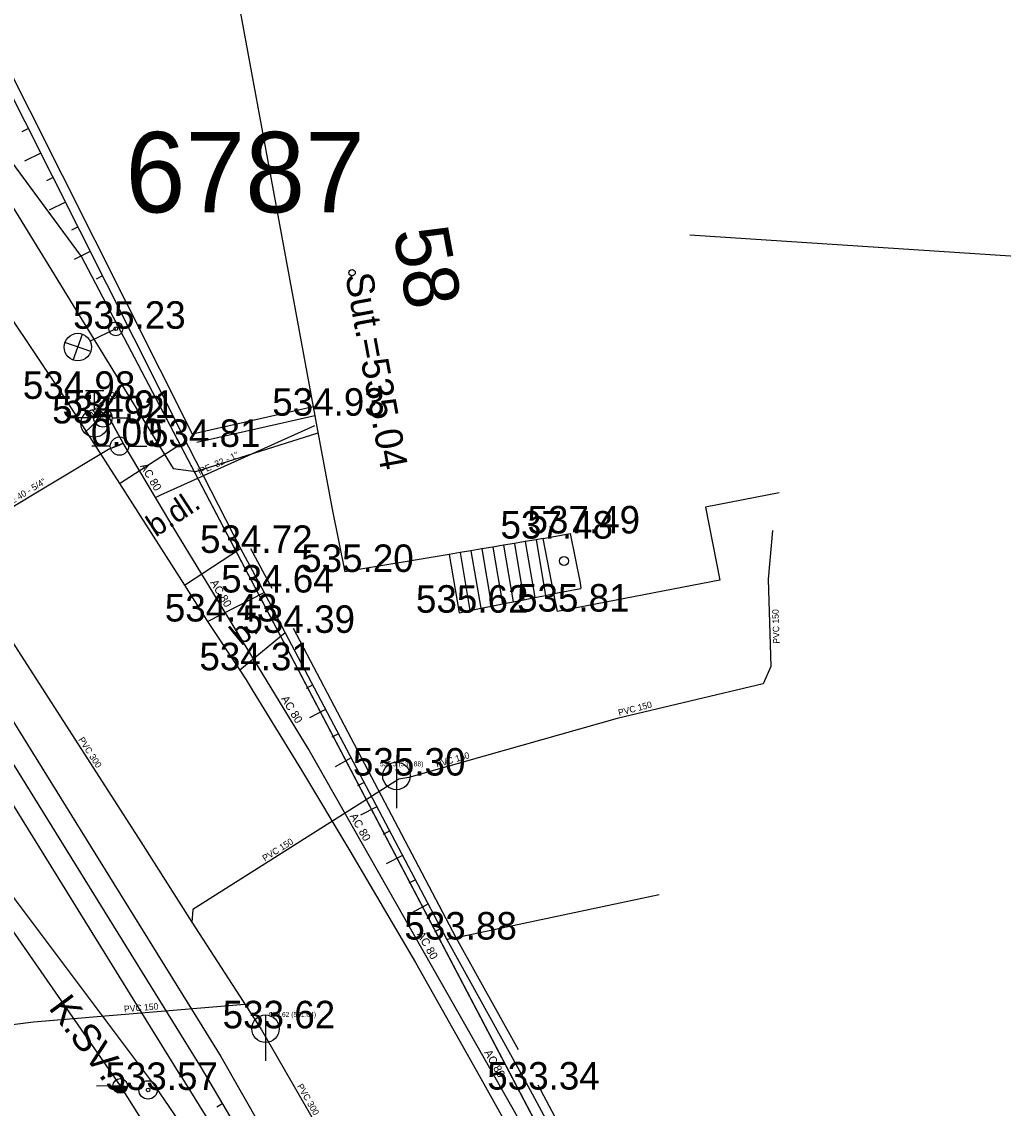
# Model space of a CAD drawing. Extents: x -669393 to -668650, y -1126925 to -1126294.
# Drawn here: x -669040.96 to -669014.21, y -1126736.88 to -1126707.26 of the extents above; entities that cross this region are included whole.
import ezdxf

# ---------------------------------------------------------------- set-up
doc = ezdxf.new("R2010")
doc.units = 0
for name, color, linetype in [('G_Bod_tecka', 7, 'Continuous'), ('G_Bod_vyska', 7, 'Continuous'), ('G_Breh_Teren', 7, 'Continuous'), ('G_Budovy-znacky', 7, 'Continuous'), ('G_Budovy_Objekty', 7, 'Continuous'), ('G_Budovy_vstupy', 7, 'Continuous'), ('G_Cesty_Schody', 7, 'Continuous'), ('G_Cisla_orientacni', 7, 'Continuous'), ('G_Objekty_technicke', 7, 'Continuous'), ('G_Plochy_zpevnene', 7, 'Continuous'), ('G_Ploty', 7, 'Continuous'), ('G_Ploty_vstupy', 7, 'Continuous'), ('G_Popisy_objektu', 7, 'Continuous'), ('G_Popisy_povrchu', 7, 'Continuous'), ('G_Poznamky_odkaz', 7, 'Continuous'), ('G_Site-kanalizace', 7, 'Continuous'), ('G_Site-Sloupy', 7, 'Continuous'), ('G_Site-vodovod', 7, 'Continuous'), ('G_Vyskove_srafy', 7, 'Continuous'), ('G_Z_ELsilove_nadz_kotovane', 7, 'Continuous'), ('G_Z_ELsilove_podz_kotovane', 7, 'Continuous'), ('G_Z_KANAL_podz_kotovane', 7, 'Continuous'), ('G_Z_SPOJE_podz_geodeticky', 7, 'Continuous'), ('G_Z_SPOJE_podz_kotovane', 7, 'Continuous'), ('G_Z_SPOJE_podz_priblizne', 7, 'Continuous'), ('G_Z_VODA_podz_kotovane', 7, 'Continuous'), ('Vrstva 1', 7, 'Continuous'), ('Vrstva 12', 7, 'Continuous'), ('Vrstva 13', 7, 'Continuous'), ('Vrstva 2', 7, 'Continuous'), ('Vrstva 25', 7, 'Continuous'), ('Vrstva 26', 7, 'Continuous'), ('Vrstva 27', 7, 'Continuous'), ('Vrstva 3', 7, 'Continuous'), ('Vrstva 4', 7, 'Continuous'), ('Vrstva 6', 7, 'Continuous'), ('Vrstva 62', 7, 'Continuous'), ('Vrstva 7', 7, 'Continuous'), ('Vrstva 8', 7, 'Continuous')]:
    doc.layers.add(name, color=color, linetype=linetype)

msp = doc.modelspace()

# ---------------------------------------------------------------- linework, layer by layer
at = {"layer": 'G_Bod_tecka'}
for p, q in [((-669038.4, -1126715.63), (-669038.4, -1126715.63)), ((-669039.78, -1126717.54), (-669039.78, -1126717.54)), ((-669038.98, -1126718.21), (-669038.98, -1126718.21)), ((-669038.75, -1126718.06), (-669038.75, -1126718.06)), ((-669032.97, -1126718), (-669032.97, -1126718)), ((-669038.3, -1126718.83), (-669038.3, -1126718.83)), ((-669036.42, -1126718.85), (-669036.42, -1126718.85)), ((-669026.75, -1126721.35), (-669026.75, -1126721.35)), ((-669026.01, -1126721.21), (-669026.01, -1126721.21)), ((-669034.94, -1126721.74), (-669034.94, -1126721.74)), ((-669032.16, -1126722.26), (-669032.16, -1126722.26)), ((-669034.36, -1126722.82), (-669034.36, -1126722.82)), ((-669029.04, -1126723.37), (-669029.04, -1126723.37)), ((-669026.36, -1126723.34), (-669026.36, -1126723.34)), ((-669035.9, -1126723.61), (-669035.9, -1126723.61)), ((-669033.78, -1126723.92), (-669033.78, -1126723.92)), ((-669035.02, -1126724.94), (-669035.02, -1126724.94)), ((-669030.75, -1126727.81), (-669030.75, -1126727.81)), ((-669029.38, -1126732.28), (-669029.38, -1126732.28)), ((-669034.31, -1126734.7), (-669034.31, -1126734.7)), ((-669037.52, -1126736.38), (-669037.52, -1126736.38)), ((-669027.11, -1126736.37), (-669027.11, -1126736.37))]:
    msp.add_line(p, q, dxfattribs=at)
at = {"layer": 'G_Breh_Teren'}
for points in [[(-669036.06, -1126735.78), (-669045.16, -1126721.09)], [(-669036.65, -1126735.97), (-669045.54, -1126721.59)], [(-669041.55, -1126730.65), (-669037.33, -1126736.29)], [(-669036.65, -1126735.97), (-669031.12, -1126744.88)], [(-669030.85, -1126744.61), (-669036.06, -1126735.78)], [(-669037.33, -1126736.29), (-669031.32, -1126745.08)]]:
    msp.add_lwpolyline(points, dxfattribs=at)
at = {"layer": 'G_Budovy-znacky'}
for centre, radius in [((-669031.96, -1126714.1), 0.0875), ((-669026.18, -1126721.96), 0.125)]:
    msp.add_circle(centre, radius, dxfattribs=at)
at = {"layer": 'G_Budovy_Objekty'}
for p, q in [((-669035.07, -1126706.63), (-669033.02, -1126717.76)), ((-669033.02, -1126717.76), (-669032.97, -1126718)), ((-669032.97, -1126718), (-669032.92, -1126718.3)), ((-669020.32, -1126720.1), (-669022.32, -1126720.49)), ((-669032.5, -1126720.55), (-669032.16, -1126722.26)), ((-669022.32, -1126720.49), (-669021.93, -1126722.48)), ((-669027.53, -1126721.48), (-669027.83, -1126721.53)), ((-669027.24, -1126721.43), (-669027.53, -1126721.48)), ((-669026.94, -1126721.38), (-669027.24, -1126721.43)), ((-669026.75, -1126721.35), (-669026.94, -1126721.38)), ((-669026.75, -1126721.35), (-669026.01, -1126721.21)), ((-669026.46, -1126722.85), (-669026.75, -1126721.35)), ((-669029.31, -1126721.78), (-669032.16, -1126722.26)), ((-669029.01, -1126721.73), (-669029.31, -1126721.78)), ((-669028.72, -1126721.68), (-669029.01, -1126721.73)), ((-669028.42, -1126721.63), (-669028.72, -1126721.68)), ((-669028.12, -1126721.58), (-669028.42, -1126721.63)), ((-669027.83, -1126721.53), (-669028.12, -1126721.58)), ((-669021.93, -1126722.48), (-669026.36, -1126723.34)), ((-669025.74, -1126722.56), (-669025.72, -1126722.71)), ((-669026.46, -1126722.85), (-669025.72, -1126722.71)), ((-669026.36, -1126723.34), (-669026.46, -1126722.85))]:
    msp.add_line(p, q, dxfattribs=at)
at = {"layer": 'G_Budovy_vstupy'}
msp.add_line((-669032.92, -1126718.3), (-669032.5, -1126720.55), dxfattribs=at)
at = {"layer": 'G_Cesty_Schody'}
for points in [[(-669027.53, -1126721.48), (-669027.28, -1126723.02)], [(-669027.24, -1126721.43), (-669026.98, -1126722.96)], [(-669026.94, -1126721.38), (-669026.69, -1126722.9)], [(-669029.31, -1126721.78), (-669029.04, -1126723.37)], [(-669029.01, -1126721.73), (-669028.75, -1126723.31)], [(-669028.72, -1126721.68), (-669028.45, -1126723.25)], [(-669028.42, -1126721.63), (-669028.16, -1126723.19)], [(-669028.12, -1126721.58), (-669027.86, -1126723.13)], [(-669027.83, -1126721.53), (-669027.57, -1126723.07)], [(-669027.28, -1126723.02), (-669026.98, -1126722.96)], [(-669026.98, -1126722.96), (-669026.69, -1126722.9)], [(-669026.69, -1126722.9), (-669026.46, -1126722.85)], [(-669028.75, -1126723.31), (-669028.45, -1126723.25)], [(-669028.45, -1126723.25), (-669028.16, -1126723.19)], [(-669028.16, -1126723.19), (-669027.86, -1126723.13)], [(-669027.86, -1126723.13), (-669027.57, -1126723.07)], [(-669027.57, -1126723.07), (-669027.28, -1126723.02)], [(-669029.04, -1126723.37), (-669028.75, -1126723.31)]]:
    msp.add_lwpolyline(points, dxfattribs=at)
at = {"layer": 'G_Objekty_technicke'}
for points in [[(-669039.56, -1126716.483), (-669039.312, -1126715.775)], [(-669038.4, -1126715.63), (-669039.098, -1126715.966)], [(-669039.082, -1126716.253), (-669039.79, -1126716.005)]]:
    msp.add_lwpolyline(points, dxfattribs=at)
for centre, radius in [((-669038.4, -1126715.63), 0.19), ((-669039.436, -1126716.129), 0.375), ((-669038.4, -1126715.63), 0.05)]:
    msp.add_circle(centre, radius, dxfattribs=at)
at = {"layer": 'G_Plochy_zpevnene'}
for p, q in [((-669033.02, -1126717.76), (-669036.31, -1126718.5)), ((-669032.97, -1126718), (-669036.19, -1126718.73)), ((-669038.3, -1126719.85), (-669036.53, -1126722.62)), ((-669035.9, -1126723.61), (-669035.02, -1126724.94))]:
    msp.add_line(p, q, dxfattribs=at)
for points in [[(-669053.23, -1126697.45), (-669039.78, -1126717.54)], [(-669039.78, -1126717.54), (-669038.3, -1126719.85)], [(-669038.3, -1126719.85), (-669036.74, -1126718.84)], [(-669044.77, -1126720.58), (-669035.54, -1126735.47)], [(-669036.53, -1126722.62), (-669035, -1126721.62)], [(-669036.53, -1126722.62), (-669035.9, -1126723.61)], [(-669035.9, -1126723.61), (-669034.36, -1126722.82)], [(-669033.78, -1126723.92), (-669035.02, -1126724.94)], [(-669035.02, -1126724.94), (-669034.85, -1126725.2), (-669034.68, -1126725.47), (-669033.34, -1126727.66), (-669032.02, -1126729.86), (-669030.23, -1126732.91), (-669028.49, -1126735.99), (-669026.76, -1126739.09), (-669025.07, -1126742.21), (-669024.63, -1126743.04), (-669024.18, -1126743.87)], [(-669035.54, -1126735.47), (-669030.51, -1126744.28)]]:
    msp.add_lwpolyline(points, dxfattribs=at)
at = {"layer": 'G_Ploty'}
for p, q in [((-669036.31, -1126718.5), (-669043.98, -1126703.26)), ((-669041.94, -1126707.88), (-669036.42, -1126718.85)), ((-669034.94, -1126721.74), (-669034.36, -1126722.82)), ((-669034.14, -1126722.71), (-669034.72, -1126721.63)), ((-669029.12, -1126732.23), (-669033.56, -1126723.8)), ((-669033.78, -1126723.92), (-669029.38, -1126732.28)), ((-669023.59, -1126731.06), (-669029.12, -1126732.23)), ((-669029.12, -1126732.23), (-669029.38, -1126732.28)), ((-669029.38, -1126732.28), (-669027.64, -1126735.41)), ((-669027.42, -1126735.29), (-669029.12, -1126732.23)), ((-669024.5, -1126740.68), (-669026.89, -1126736.25)), ((-669027.11, -1126736.37), (-669024.73, -1126740.8))]:
    msp.add_line(p, q, dxfattribs=at)
at = {"layer": 'G_Ploty_vstupy'}
for p, q in [((-669036.42, -1126718.85), (-669035, -1126721.62)), ((-669026.01, -1126721.21), (-669025.74, -1126722.56)), ((-669035, -1126721.62), (-669034.94, -1126721.74)), ((-669034.36, -1126722.82), (-669033.78, -1126723.92)), ((-669027.64, -1126735.41), (-669027.11, -1126736.37))]:
    msp.add_line(p, q, dxfattribs=at)
at = {"layer": 'G_Site-kanalizace'}
for points in [[(-669030.75, -1126727.445), (-669030.75, -1126728.695)], [(-669034.32, -1126734.335), (-669034.32, -1126735.585)]]:
    msp.add_lwpolyline(points, dxfattribs=at)
for centre in [(-669030.75, -1126727.82), (-669034.32, -1126734.71)]:
    msp.add_circle(centre, 0.375, dxfattribs=at)
at = {"layer": 'G_Site-Sloupy'}
for centre, radius in [((-669038.28, -1126736.27), 0.2), ((-669037.52, -1126736.38), 0.25), ((-669037.52, -1126736.38), 0.05)]:
    msp.add_circle(centre, radius, dxfattribs=at)
for radius in [0.18, 0.16, 0.14, 0.12, 0.1, 0.08, 0.06, 0.04, 0.02]:
    msp.add_arc((-669038.28, -1126736.27), radius, 180, 0, dxfattribs=at)
at = {"layer": 'G_Site-vodovod'}
for points in [[(-669039.23, -1126717.31), (-669038.73, -1126717.31)], [(-669038.98, -1126717.83), (-669038.98, -1126717.31)], [(-669039, -1126718.06), (-669039.5, -1126718.06)], [(-669039.25, -1126718.47), (-669038.71, -1126717.95)], [(-669038.5, -1126718.06), (-669038, -1126718.06)], [(-669038.55, -1126718.83), (-669039.05, -1126718.83)], [(-669038.05, -1126718.83), (-669037.55, -1126718.83)]]:
    msp.add_lwpolyline(points, dxfattribs=at)
for centre, radius in [((-669038.98, -1126718.21), 0.375), ((-669038.75, -1126718.06), 0.25), ((-669038.3, -1126718.83), 0.25)]:
    msp.add_circle(centre, radius, dxfattribs=at)
at = {"layer": 'G_Vyskove_srafy'}
for points in [[(-669040.78, -1126710.17), (-669040.96, -1126710.26)], [(-669040.44, -1126710.84), (-669040.89, -1126711.06)], [(-669040.11, -1126711.51), (-669040.29, -1126711.6)], [(-669039.77, -1126712.18), (-669040.22, -1126712.4)], [(-669039.43, -1126712.85), (-669039.61, -1126712.94)], [(-669039.1, -1126713.52), (-669039.54, -1126713.74)], [(-669038.76, -1126714.19), (-669038.94, -1126714.28)], [(-669033.03, -1126725.34), (-669033.21, -1126725.44)], [(-669032.68, -1126726.01), (-669033.12, -1126726.24)], [(-669032.33, -1126726.67), (-669032.51, -1126726.76)], [(-669031.98, -1126727.33), (-669032.42, -1126727.57)], [(-669031.63, -1126728), (-669031.81, -1126728.09)], [(-669031.28, -1126728.66), (-669031.73, -1126728.89)], [(-669030.93, -1126729.32), (-669031.11, -1126729.42)], [(-669030.58, -1126729.99), (-669031.03, -1126730.22)], [(-669030.23, -1126730.65), (-669030.41, -1126730.74)], [(-669029.88, -1126731.31), (-669030.33, -1126731.55)], [(-669029.53, -1126731.98), (-669029.71, -1126732.07)], [(-669035.48, -1126736.75), (-669035.65, -1126736.85)]]:
    msp.add_lwpolyline(points, dxfattribs=at)
at = {"layer": 'G_Z_ELsilove_nadz_kotovane'}
for points in [[(-669067.24, -1126693.43), (-669054.01, -1126713.61), (-669038.28, -1126736.27), (-669025.74, -1126756.2), (-669008.71, -1126788.48), (-668986.7, -1126790.76)], [(-668982.499, -1126714.781), (-669002.08, -1126714.43), (-669022.75, -1126713.08)], [(-669038.28, -1126736.27), (-669038.929, -1126736.275)]]:
    msp.add_lwpolyline(points, dxfattribs=at)
at = {"layer": 'G_Z_ELsilove_podz_kotovane'}
msp.add_lwpolyline([(-668991.15, -1126787.71), (-668992.47, -1126784.68), (-668992.94, -1126784.14), (-668993.85, -1126784), (-668994.99, -1126783.88), (-668997.24, -1126783.28), (-668999.66, -1126783.12), (-669000.56, -1126782.76), (-669001.95, -1126780.63), (-669003.7, -1126777.68), (-669006.31, -1126773.26), (-669007.38, -1126772.1), (-669009.06, -1126769.68), (-669009.55, -1126768.64), (-669025.04, -1126740.9), (-669039.34, -1126713.66), (-669057.59, -1126688.86), (-669057.53, -1126686.66), (-669073.8, -1126662.04), (-669088.6, -1126634.97), (-669111.98, -1126614.96), (-669163.86, -1126582.84), (-669189.05, -1126566.12), (-669226.41, -1126541.64)], dxfattribs=at)
at = {"layer": 'G_Z_KANAL_podz_kotovane'}
msp.add_line((-669040.64, -1126734.52), (-669034.88, -1126734.04), dxfattribs=at)
for points in [[(-669053.07, -1126705.74), (-669052, -1126707.41), (-669037.72, -1126729.62), (-669036.33, -1126731.81), (-669034.43, -1126734.74)], [(-669020.5, -1126721.13), (-669020.62, -1126722.46), (-669020.54, -1126724.84), (-669020.75, -1126725.31), (-669024.73, -1126726.25), (-669030.41, -1126727.86), (-669030.68, -1126727.91), (-669036.3, -1126731.46), (-669036.33, -1126731.81)], [(-669052.63, -1126735.5), (-669052.29, -1126735.48), (-669041.7, -1126734.65), (-669041.14, -1126734.59), (-669040.64, -1126734.52)], [(-669034.43, -1126734.74), (-669032.07, -1126738.84), (-669028.72, -1126744.4)]]:
    msp.add_lwpolyline(points, dxfattribs=at)
at = {"layer": 'G_Z_SPOJE_podz_geodeticky'}
msp.add_lwpolyline([(-669042.14, -1126711.66), (-669041.31, -1126712.15), (-669036.84, -1126719.44), (-669036.22, -1126719.52), (-669032.88, -1126718.47)], dxfattribs=at)
at = {"layer": 'G_Z_SPOJE_podz_kotovane'}
msp.add_lwpolyline([(-669042.14, -1126711.66), (-669041.31, -1126712.15), (-669036.84, -1126719.44), (-669036.22, -1126719.52), (-669032.88, -1126718.47)], dxfattribs=at)
at = {"layer": 'G_Z_SPOJE_podz_priblizne'}
msp.add_lwpolyline([(-669042.14, -1126711.66), (-669041.31, -1126712.15), (-669036.84, -1126719.44), (-669036.22, -1126719.52), (-669032.88, -1126718.47)], dxfattribs=at)
at = {"layer": 'G_Z_VODA_podz_kotovane'}
for points in [[(-669038.67, -1126717.89), (-669038.87, -1126718.03), (-669038.98, -1126718.21)], [(-668985.62, -1126791.74), (-668992.01, -1126788.5), (-668997.53, -1126784.21), (-669003.22, -1126778.68), (-669006.93, -1126775.07), (-669009.78, -1126769.85), (-669016.27, -1126757.96), (-669026.17, -1126739.37), (-669033.16, -1126727.07), (-669036.74, -1126721.2), (-669037.32, -1126720.23), (-669038.2, -1126718.75), (-669038.67, -1126717.89)], [(-669037.32, -1126720.23), (-669037.17, -1126720.16), (-669032.97, -1126718.27)], [(-669046.79, -1126724.62), (-669046.41, -1126724.28), (-669046.32, -1126724.19), (-669044.58, -1126722.5), (-669038.6, -1126718.91), (-669038.31, -1126718.8), (-669038.2, -1126718.75)]]:
    msp.add_lwpolyline(points, dxfattribs=at)
at = {"layer": 'Vrstva 1'}
msp.add_line((-669039.34, -1126713.66), (-669039.34, -1126713.66), dxfattribs=at)
at = {"layer": 'Vrstva 12'}
for points in [[(-669053.07, -1126705.74), (-669051.999, -1126707.405), (-669037.72, -1126729.62), (-669036.33, -1126731.81), (-669034.43, -1126734.74)], [(-669020.497, -1126721.128), (-669020.62, -1126722.46), (-669020.54, -1126724.84), (-669020.75, -1126725.31), (-669024.73, -1126726.25), (-669030.41, -1126727.86), (-669030.68, -1126727.91), (-669036.3, -1126731.46), (-669036.33, -1126731.81)], [(-669034.43, -1126734.74), (-669032.07, -1126738.84), (-669028.72, -1126744.4)]]:
    msp.add_lwpolyline(points, dxfattribs=at)
at = {"layer": 'Vrstva 13'}
msp.add_line((-669040.64, -1126734.52), (-669034.884, -1126734.04), dxfattribs=at)
msp.add_lwpolyline([(-669052.63, -1126735.5), (-669052.29, -1126735.48), (-669041.7, -1126734.65), (-669041.141, -1126734.59), (-669040.64, -1126734.52)], dxfattribs=at)
at = {"layer": 'Vrstva 25'}
msp.add_lwpolyline([(-669037.32, -1126720.228), (-669037.171, -1126720.161), (-669032.973, -1126718.267)], dxfattribs=at)
at = {"layer": 'Vrstva 26'}
for points in [[(-669038.665, -1126717.892), (-669038.871, -1126718.025), (-669038.98, -1126718.21)], [(-669046.793, -1126724.623), (-669046.408, -1126724.275), (-669046.32, -1126724.19), (-669044.58, -1126722.5), (-669038.6, -1126718.91), (-669038.314, -1126718.796), (-669038.2, -1126718.75)]]:
    msp.add_lwpolyline(points, dxfattribs=at)
at = {"layer": 'Vrstva 27'}
msp.add_lwpolyline([(-668985.623, -1126791.742), (-668992.014, -1126788.499), (-668997.526, -1126784.214), (-669003.219, -1126778.678), (-669006.931, -1126775.068), (-669009.778, -1126769.852), (-669016.269, -1126757.96), (-669026.168, -1126739.368), (-669033.16, -1126727.07), (-669036.741, -1126721.201), (-669037.32, -1126720.228), (-669038.2, -1126718.75), (-669038.665, -1126717.892)], dxfattribs=at)
at = {"layer": 'Vrstva 6'}
for p, q in [((-669038.87, -1126718.025), (-669038.87, -1126718.025)), ((-669038.314, -1126718.796), (-669038.314, -1126718.796)), ((-669037.171, -1126720.161), (-669037.171, -1126720.161))]:
    msp.add_line(p, q, dxfattribs=at)
at = {"layer": 'Vrstva 62'}
for p, q in [((-669039.34, -1126713.66), (-669057.59, -1126688.86)), ((-669025.04, -1126740.9), (-669039.34, -1126713.66))]:
    msp.add_line(p, q, dxfattribs=at)
at = {"layer": 'Vrstva 7'}
msp.add_line((-669038.981, -1126718.21), (-669038.981, -1126718.21), dxfattribs=at)
at = {"layer": 'Vrstva 8'}
for p, q in [((-669030.68, -1126727.91), (-669030.68, -1126727.91)), ((-669034.43, -1126734.74), (-669034.43, -1126734.74))]:
    msp.add_line(p, q, dxfattribs=at)

# ---------------------------------------------------------------- texts
at = {"layer": 'G_Bod_vyska'}
for s, p in [('535.23', (-669039.564, -1126715.63)), ('534.98', (-669040.936, -1126717.54)), ('534.91', (-669039.854, -1126718.06)), ('534.93', (-669034.136, -1126718)), ('534.92', (-669040.136, -1126718.21)), ('0.00', (-669039.08, -1126718.83)), ('534.81', (-669037.522, -1126718.85)), ('537.48', (-669027.914, -1126721.35)), ('537.49', (-669027.176, -1126721.21)), ('534.72', (-669036.104, -1126721.74)), ('535.20', (-669033.346, -1126722.26)), ('534.64', (-669035.528, -1126722.82)), ('535.62', (-669030.218, -1126723.37)), ('535.81', (-669027.462, -1126723.34)), ('534.43', (-669037.064, -1126723.61)), ('534.39', (-669034.946, -1126723.92)), ('534.31', (-669036.122, -1126724.94)), ('535.30', (-669031.936, -1126727.81)), ('533.88', (-669030.534, -1126732.28)), ('533.62', (-669035.488, -1126734.7)), ('533.57', (-669038.684, -1126736.38)), ('533.34', (-669028.274, -1126736.37))]:
    msp.add_text(s, height=0.75, dxfattribs=at).set_placement(p)
at = {"layer": 'G_Cisla_orientacni'}
msp.add_text('58', height=1.5, rotation=280.4763, dxfattribs=at).set_placement((-669030.845, -1126712.976))
at = {"layer": 'G_Popisy_objektu'}
msp.add_text('K.SV.', height=0.75, rotation=306.8048, dxfattribs=at).set_placement((-669040.254, -1126734.148))
at = {"layer": 'G_Popisy_povrchu'}
for s, rotation, p in [('b.dl.', 33.1113, (-669037.316, -1126721.322)), ('b.', 39.4887, (-669034.981, -1126724.291))]:
    msp.add_text(s, height=0.6, rotation=rotation, dxfattribs=at).set_placement(p)
at = {"layer": 'G_Poznamky_odkaz'}
msp.add_text('Sut.=535.04', height=0.75, rotation=280.3999, dxfattribs=at).set_placement((-669032.149, -1126714.173))
at = {"layer": 'Vrstva 2'}
for s, p in [('535.3 (531.88)', (-669031.198, -1126727.557)), ('533.62 (531.04)', (-669034.224, -1126734.387))]:
    msp.add_text(s, height=0.13163, dxfattribs=at).set_placement(p)
at = {"layer": 'Vrstva 3'}
for s, rotation, p in [('PVC 150', 91.9035, (-669020.302, -1126724.212)), ('PVC 150', 14.193, (-669024.68, -1126726.183)), ('PVC 300', 302.7945, (-669039.429, -1126726.832)), ('PVC 150', 15.8334, (-669029.645, -1126727.589)), ('PVC 150', 32.2469, (-669034.336, -1126730.156)), ('PVC 150', 4.7326, (-669038.17, -1126734.262)), ('PVC 300', 299.8967, (-669033.465, -1126736.275))]:
    msp.add_text(s, height=0.1755, rotation=rotation, dxfattribs=at).set_placement(p)
at = {"layer": 'Vrstva 4'}
msp.add_text('6787', height=2.1939, dxfattribs=at).set_placement((-669038.136, -1126712.458))
for s, height, rotation, p in [('lPE 80', 0.2194, 45.2074, (-669038.95, -1126718.079)), ('lPE  32 - 1"', 0.17551, 24.3546, (-669036.111, -1126719.617)), ('AC 80', 0.2194, 300.7319, (-669037.746, -1126719.374)), ('lPE 40 - 5/4"', 0.17551, 31.2469, (-669041.405, -1126720.522)), ('AC 80', 0.2194, 301.2885, (-669035.836, -1126722.549)), ('AC 80', 0.2194, 301.3086, (-669033.904, -1126725.713)), ('AC 80', 0.2194, 299.5915, (-669032.03, -1126728.913)), ('AC 80', 0.2194, 299.5724, (-669030.198, -1126732.137)), ('AC 80', 0.2194, 299.5915, (-669028.366, -1126735.358))]:
    msp.add_text(s, height=height, rotation=rotation, dxfattribs=at).set_placement(p)

doc.saveas('drawing.dxf')
